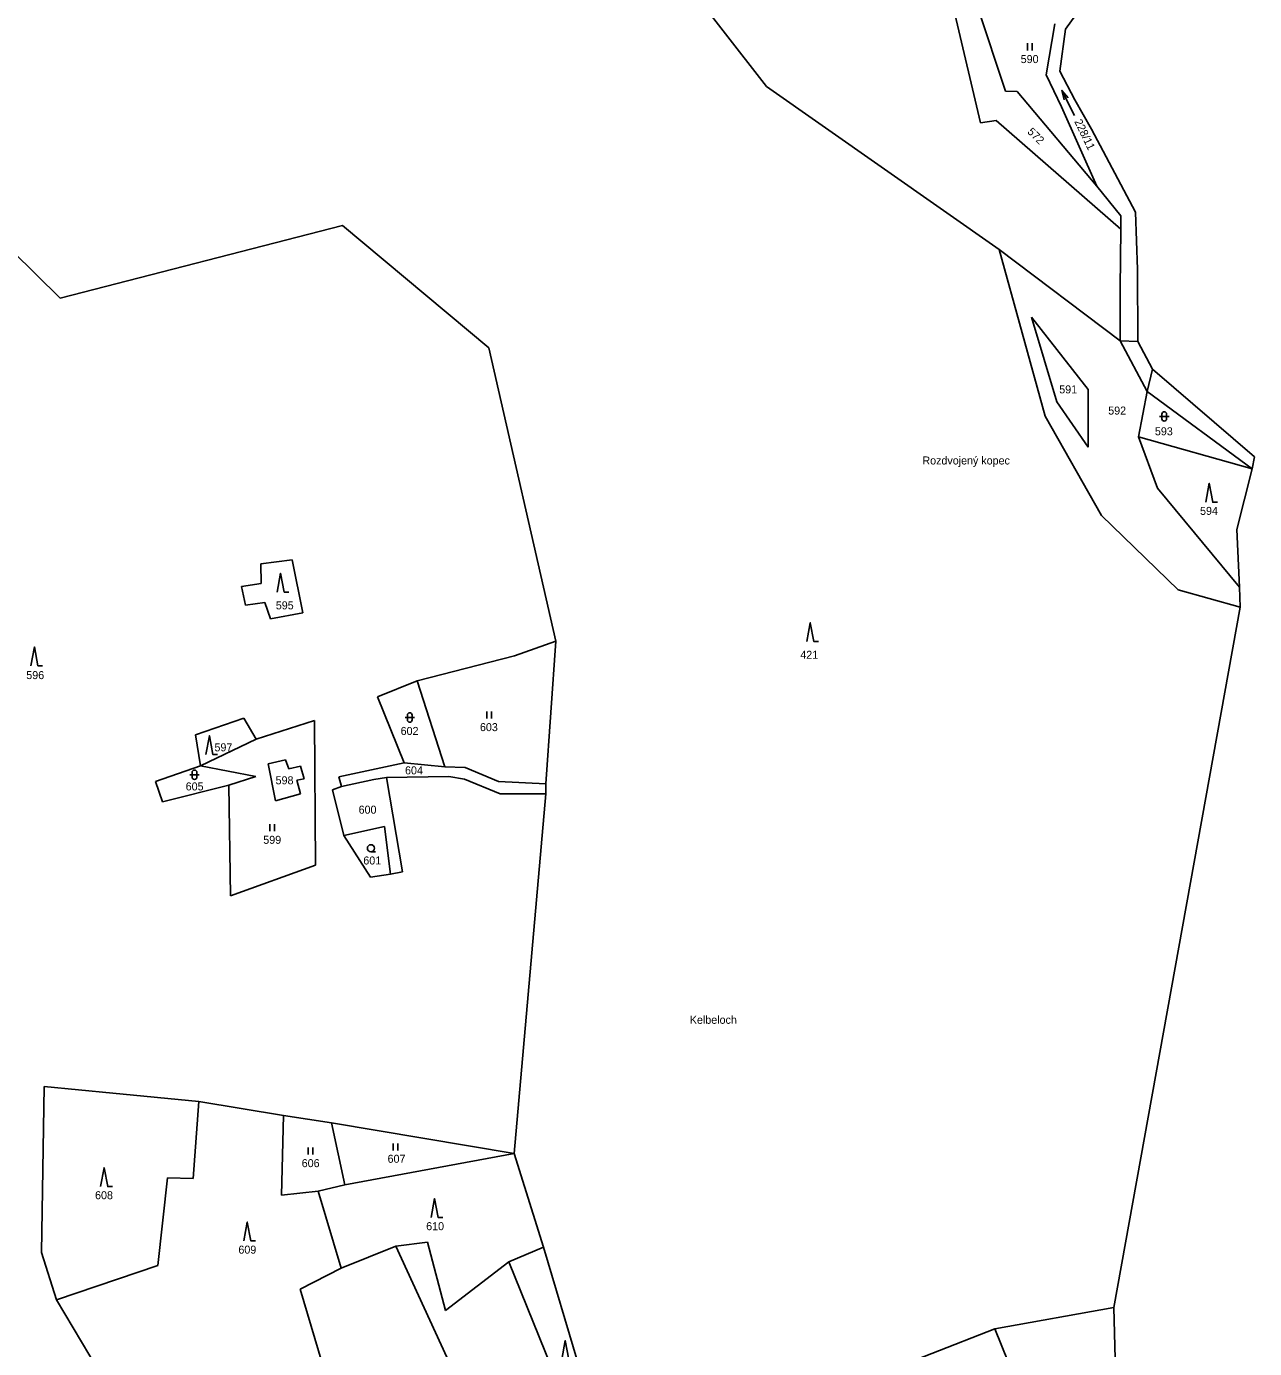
# Model space of a CAD drawing. Extents: x -670359 to -668019, y -978807 to -976674.
# Drawn here: x -668280.2 to -668019.5, y -977399.4 to -977118.7 of the extents above; entities that cross this region are included whole.
import ezdxf

# ---------------------------------------------------------------- set-up
doc = ezdxf.new("R2010")
doc.units = 0
for name, color, linetype in [('Hranice kat_území', 7, 'Continuous'), ('Hranice parcel', 7, 'Continuous'), ('Parcelní čísla', 7, 'Continuous'), ('Pop  PČ popisy', 7, 'Continuous'), ('Vnitřní kresba', 7, 'Continuous'), ('Značky kultur', 7, 'Continuous')]:
    doc.layers.add(name, color=color, linetype=linetype)

msp = doc.modelspace()

# ---------------------------------------------------------------- linework, layer by layer
at = {"layer": 'Hranice kat_území'}
for points in [[(-668054.33, -977111.87), (-668059.6, -977119.25)], [(-668059.6, -977119.25), (-668060.8, -977128.17)], [(-668060.8, -977128.17), (-668057.65, -977134.28)], [(-668057.65, -977134.28), (-668054.12, -977140.53)], [(-668054.12, -977140.53), (-668044.72, -977158.11)], [(-668044.72, -977158.11), (-668044.35, -977170.3)], [(-668044.35, -977170.3), (-668044.24, -977185.57)], [(-668044.24, -977185.57), (-668041.17, -977191.44)], [(-668041.17, -977191.44), (-668019.48, -977210.05)], [(-668019.97, -977212.6), (-668019.48, -977210.05)], [(-668023.23, -977225.53), (-668019.97, -977212.6)], [(-668022.66, -977237.74), (-668023.23, -977225.53)], [(-668022.53, -977242.04), (-668022.66, -977237.74)], [(-668049.32, -977390.75), (-668022.53, -977242.04)], [(-668048.93, -977407.09), (-668049.32, -977390.75)]]:
    msp.add_lwpolyline(points, dxfattribs=at)
at = {"layer": 'Hranice parcel'}
for points in [[(-668088.54, -977092.78), (-668077.68, -977139.18)], [(-668123.06, -977131.42), (-668140.99, -977108.38)], [(-668078.22, -977114.75), (-668072.32, -977132.41)], [(-668063.71, -977128.95), (-668061.89, -977118.13)], [(-668060.43, -977135.79), (-668063.71, -977128.95)], [(-668073.67, -977166.05), (-668123.06, -977131.42)], [(-668072.32, -977132.41), (-668069.84, -977132.49)], [(-668069.84, -977132.49), (-668052.93, -977152.62)], [(-668273.05, -977176.41), (-668313.99, -977136.07)], [(-668052.93, -977152.62), (-668060.43, -977135.79)], [(-668077.68, -977139.18), (-668074.3, -977138.66)], [(-668074.3, -977138.66), (-668047.85, -977161.75)], [(-668052.93, -977152.62), (-668047.87, -977158.88)], [(-668213.08, -977160.99), (-668273.05, -977176.41)], [(-668182.04, -977186.97), (-668213.08, -977160.99)], [(-668047.87, -977158.88), (-668047.85, -977161.75)], [(-668047.85, -977161.75), (-668048.01, -977174.24)], [(-668048, -977185.44), (-668073.67, -977166.05)], [(-668063.94, -977201.45), (-668073.67, -977166.05)], [(-668048.01, -977174.24), (-668048, -977185.44)], [(-668066.81, -977180.46), (-668054.77, -977195.77)], [(-668061.43, -977198.41), (-668066.81, -977180.46)], [(-668044.24, -977185.57), (-668048, -977185.44)], [(-668167.82, -977249.25), (-668182.04, -977186.97)], [(-668041.17, -977191.44), (-668042.3, -977196.21)], [(-668054.77, -977195.77), (-668054.81, -977208.01)], [(-668044.08, -977205.83), (-668042.3, -977196.21)], [(-668054.81, -977208.01), (-668061.43, -977198.41)], [(-668051.95, -977222.52), (-668063.94, -977201.45)], [(-668019.97, -977212.6), (-668044.08, -977205.83)], [(-668040.06, -977216.77), (-668044.08, -977205.83)], [(-668022.66, -977237.74), (-668040.06, -977216.77)], [(-668035.69, -977238.3), (-668051.95, -977222.52)], [(-668230.43, -977232.81), (-668223.75, -977231.92)], [(-668230.34, -977236.97), (-668230.43, -977232.81)], [(-668223.75, -977231.92), (-668221.51, -977243.2)], [(-668234.52, -977237.63), (-668230.34, -977236.97)], [(-668233.7, -977241.58), (-668234.52, -977237.63)], [(-668022.53, -977242.04), (-668035.69, -977238.3)], [(-668229.6, -977241), (-668233.7, -977241.58)], [(-668228.36, -977244.48), (-668229.6, -977241)], [(-668221.51, -977243.2), (-668228.36, -977244.48)], [(-668167.82, -977249.25), (-668176.58, -977252.31)], [(-668169.93, -977279.51), (-668167.82, -977249.25)], [(-668176.58, -977252.31), (-668197.27, -977257.66)], [(-668197.27, -977257.66), (-668205.64, -977261.05)], [(-668191.35, -977275.88), (-668197.27, -977257.66)], [(-668205.64, -977261.05), (-668199.97, -977275.09)], [(-668244.29, -977269.13), (-668234.07, -977265.57)], [(-668234.07, -977265.57), (-668231.42, -977270.07)], [(-668231.42, -977270.07), (-668219.03, -977266.1)], [(-668219.03, -977266.1), (-668218.83, -977296.76)], [(-668243.24, -977275.73), (-668244.29, -977269.13)], [(-668231.42, -977270.07), (-668243.24, -977275.73)], [(-668252.8, -977279), (-668243.24, -977275.73)], [(-668243.24, -977275.73), (-668231.46, -977277.99)], [(-668228.89, -977275.28), (-668225.17, -977274.45)], [(-668227.32, -977283.1), (-668228.89, -977275.28)], [(-668225.17, -977274.45), (-668224.52, -977276.31)], [(-668224.52, -977276.31), (-668222.01, -977275.76)], [(-668222.01, -977275.76), (-668221.23, -977278.43)], [(-668199.97, -977275.09), (-668213.85, -977278.05)], [(-668191.35, -977275.88), (-668199.97, -977275.09)], [(-668187.03, -977276.03), (-668191.35, -977275.88)], [(-668180, -977279), (-668187.03, -977276.03)], [(-668251.32, -977283.35), (-668252.8, -977279)], [(-668231.46, -977277.99), (-668237.21, -977279.79)], [(-668221.23, -977278.43), (-668222.76, -977278.77)], [(-668222.76, -977278.77), (-668221.98, -977281.68)], [(-668213.85, -977278.05), (-668213.28, -977280.07)], [(-668206.42, -977278.63), (-668213.28, -977280.07)], [(-668203.76, -977278.16), (-668206.42, -977278.63)], [(-668203.76, -977278.16), (-668190.54, -977277.99)], [(-668200.38, -977298.21), (-668203.76, -977278.16)], [(-668190.54, -977277.99), (-668187.19, -977278.5)], [(-668187.19, -977278.5), (-668179.62, -977281.65)], [(-668169.93, -977279.51), (-668180, -977279)], [(-668169.93, -977281.67), (-668169.93, -977279.51)], [(-668237.21, -977279.79), (-668251.32, -977283.35)], [(-668236.84, -977303.33), (-668237.21, -977279.79)], [(-668221.98, -977281.68), (-668227.32, -977283.1)], [(-668213.28, -977280.07), (-668215.22, -977280.8)], [(-668215.22, -977280.8), (-668212.84, -977290.49)], [(-668179.62, -977281.65), (-668169.93, -977281.67)], [(-668176.62, -977358.03), (-668169.93, -977281.67)], [(-668212.84, -977290.49), (-668204.21, -977288.55)], [(-668212.84, -977290.49), (-668207.15, -977299.33)], [(-668204.21, -977288.55), (-668202.88, -977298.68)], [(-668218.83, -977296.76), (-668236.84, -977303.33)], [(-668207.15, -977299.33), (-668202.88, -977298.68)], [(-668202.88, -977298.68), (-668200.38, -977298.21)], [(-668276.43, -977343.76), (-668276.99, -977379.07)], [(-668261.86, -977345.19), (-668276.43, -977343.76)], [(-668243.59, -977346.95), (-668261.86, -977345.19)], [(-668243.59, -977346.95), (-668244.8, -977363.31)], [(-668225.59, -977349.98), (-668243.59, -977346.95)], [(-668225.59, -977349.98), (-668226.03, -977366.85)], [(-668215.4, -977351.54), (-668225.59, -977349.98)], [(-668176.62, -977358.03), (-668215.4, -977351.54)], [(-668215.4, -977351.54), (-668212.58, -977364.69)], [(-668176.62, -977358.03), (-668212.58, -977364.69)], [(-668170.44, -977377.93), (-668176.62, -977358.03)], [(-668250.25, -977363.2), (-668252.26, -977381.78)], [(-668244.8, -977363.31), (-668250.25, -977363.2)], [(-668226.03, -977366.85), (-668218.23, -977366.01)], [(-668212.58, -977364.69), (-668218.23, -977366.01)], [(-668218.23, -977366.01), (-668213.36, -977382.34)], [(-668201.75, -977377.71), (-668213.36, -977382.34)], [(-668195.07, -977376.83), (-668201.75, -977377.71)], [(-668174.88, -977436.2), (-668201.75, -977377.71)], [(-668191.25, -977391.37), (-668195.07, -977376.83)], [(-668276.99, -977379.07), (-668273.83, -977389.1)], [(-668170.44, -977377.93), (-668177.76, -977381.04)], [(-668155.83, -977426.86), (-668170.44, -977377.93)], [(-668252.26, -977381.78), (-668273.83, -977389.1)], [(-668213.36, -977382.34), (-668222.09, -977386.84)], [(-668177.76, -977381.04), (-668191.25, -977391.37)], [(-668158.46, -977428.77), (-668177.76, -977381.04)], [(-668222.09, -977386.84), (-668217.44, -977402.53)], [(-668273.83, -977389.1), (-668264.93, -977403.94)], [(-668049.32, -977390.75), (-668074.62, -977395.23)], [(-668074.62, -977395.23), (-668141.46, -977421.45)], [(-668074.62, -977395.23), (-668064.75, -977419.58)]]:
    msp.add_lwpolyline(points, dxfattribs=at)
at = {"layer": 'Vnitřní kresba'}
for points in [[(-668048, -977185.44), (-668042.3, -977196.21)], [(-668042.3, -977196.21), (-668019.97, -977212.6)]]:
    msp.add_lwpolyline(points, dxfattribs=at)
at = {"layer": 'Značky kultur'}
for p, q in [((-668067.69, -977122.27), (-668067.69, -977123.77)), ((-668066.69, -977123.77), (-668066.69, -977122.27)), ((-668057.69, -977137.63), (-668060.37, -977132.27)), ((-668039.64, -977201.5), (-668037.64, -977201.5)), ((-668039.14, -977201), (-668039.14, -977202)), ((-668038.14, -977201), (-668038.14, -977202)), ((-668199.82, -977265.44), (-668197.82, -977265.44)), ((-668199.32, -977264.94), (-668199.32, -977265.94)), ((-668198.32, -977264.94), (-668198.32, -977265.94)), ((-668182.48, -977264.13), (-668182.48, -977265.63)), ((-668181.48, -977265.63), (-668181.48, -977264.13)), ((-668245.51, -977277.6), (-668243.51, -977277.6)), ((-668245.01, -977277.1), (-668245.01, -977278.1)), ((-668244.01, -977277.1), (-668244.01, -977278.1)), ((-668228.52, -977288.06), (-668228.52, -977289.56)), ((-668227.52, -977289.56), (-668227.52, -977288.06)), ((-668207.06, -977293.95), (-668206.06, -977293.95)), ((-668220.36, -977356.72), (-668220.36, -977358.22)), ((-668219.36, -977358.22), (-668219.36, -977356.72)), ((-668202.33, -977355.91), (-668202.33, -977357.41)), ((-668201.33, -977357.41), (-668201.33, -977355.91))]:
    msp.add_line(p, q, dxfattribs=at)
for points in [[(-668059.92, -977134.28), (-668060.37, -977132.27), (-668059.03, -977133.83)], [(-668029.84, -977219.71), (-668029.09, -977215.71), (-668028.34, -977219.71), (-668027.34, -977219.71)], [(-668226.97, -977238.8), (-668226.22, -977234.8), (-668225.47, -977238.8), (-668224.47, -977238.8)], [(-668114.53, -977249.31), (-668113.78, -977245.31), (-668113.03, -977249.31), (-668112.03, -977249.31)], [(-668279.26, -977254.45), (-668278.51, -977250.45), (-668277.76, -977254.45), (-668276.76, -977254.45)], [(-668242.1, -977273.32), (-668241.35, -977269.32), (-668240.6, -977273.32), (-668239.6, -977273.32)], [(-668264.44, -977365.03), (-668263.69, -977361.03), (-668262.94, -977365.03), (-668261.94, -977365.03)], [(-668194.29, -977371.6), (-668193.54, -977367.6), (-668192.79, -977371.6), (-668191.79, -977371.6)], [(-668234.05, -977376.59), (-668233.3, -977372.59), (-668232.55, -977376.59), (-668231.55, -977376.59)], [(-668166.54, -977401.76), (-668165.79, -977397.76), (-668165.04, -977401.76), (-668164.04, -977401.76)]]:
    msp.add_lwpolyline(points, dxfattribs=at)
msp.add_circle((-668207.06, -977293.2), 0.75, dxfattribs=at)
for centre, start, end in [((-668038.64, -977201), 0, 180), ((-668038.64, -977202), 180, 0), ((-668198.82, -977264.94), 0, 180), ((-668198.82, -977265.94), 180, 0), ((-668244.51, -977277.1), 0, 180), ((-668244.51, -977278.1), 180, 0)]:
    msp.add_arc(centre, 0.5, start, end, dxfattribs=at)

# ---------------------------------------------------------------- texts
at = {"layer": 'Parcelní čísla'}
for s, p in [('590', (-668069.12, -977126.47)), ('591', (-668060.94, -977196.61)), ('592', (-668050.54, -977201.11)), ('593', (-668040.63, -977205.51)), ('594', (-668031.05, -977222.41)), ('595', (-668227.25, -977242.47)), ('421', (-668115.91, -977252.97)), ('596', (-668280.22, -977257.28)), ('602', (-668200.75, -977269.14)), ('603', (-668183.91, -977268.33)), ('597', (-668240.27, -977272.62)), ('604', (-668199.82, -977277.51)), ('605', (-668246.38, -977280.92)), ('598', (-668227.29, -977279.62)), ('600', (-668209.67, -977285.86)), ('599', (-668229.91, -977292.26)), ('601', (-668208.67, -977296.65)), ('606', (-668221.75, -977360.92)), ('607', (-668203.52, -977359.99)), ('608', (-668265.62, -977367.73)), ('610', (-668195.33, -977374.3)), ('609', (-668235.19, -977379.29))]:
    msp.add_text(s, height=1.7, dxfattribs=at).set_placement(p)
for s, rotation, p in [('228/11', 295.6462, (-668057.78, -977138.86)), ('572', 315.3097, (-668067.84, -977141.2))]:
    msp.add_text(s, height=1.7, rotation=rotation, dxfattribs=at).set_placement(p)
at = {"layer": 'Pop  PČ popisy'}
for s, p in [('Rozdvojený kopec', (-668089.99, -977211.71)), ('Kelbeloch', (-668139.36, -977330.48))]:
    msp.add_text(s, height=1.7, dxfattribs=at).set_placement(p)

doc.saveas('drawing.dxf')
